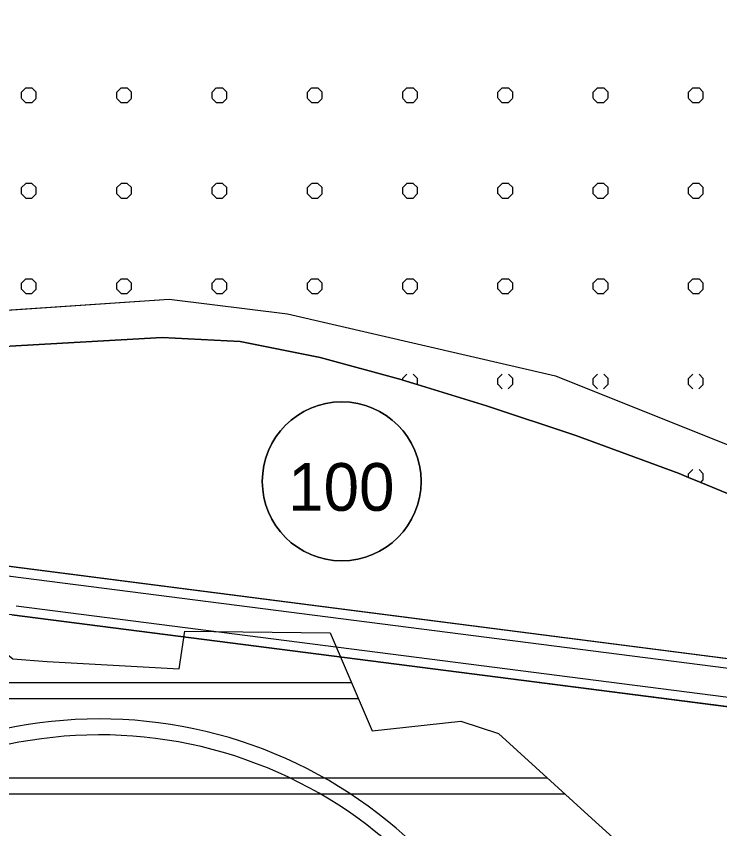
# Model space of a CAD drawing. Extents: x 427903 to 430077, y 4477233 to 4480385.
# Drawn here: x 428608.9 to 428830.3, y 4479035 to 4479290.6 of the extents above; entities that cross this region are included whole.
import ezdxf

# ---------------------------------------------------------------- set-up
doc = ezdxf.new("R2010")
doc.units = 0
for name, color, linetype in [('ADAKENARI', 7, 'Continuous'), ('KALDIRIM', 7, 'Continuous'), ('PL_AYA_BOLGE_PARKI', 7, 'Continuous'), ('PL_KA_TARIM_OZEL', 7, 'Continuous'), ('PL_KON_ONE_100', 7, 'Continuous'), ('rezerv yapı alan', 7, 'Continuous'), ('SIT_1_DER_ARKEOLOJIK', 7, 'Continuous'), ('SM_DAIRE', 7, 'Continuous'), ('SM_TAKS', 7, 'Continuous'), ('TR_2_SITKORUMA', 7, 'Continuous'), ('TR_AZYOGUNKONUT', 7, 'Continuous'), ('TR_OZELMAHSUL', 7, 'Continuous')]:
    doc.layers.add(name, color=color, linetype=linetype)

msp = doc.modelspace()

# ---------------------------------------------------------------- linework, layer by layer
at = {"layer": 'ADAKENARI'}
for p, q in [((428606.92, 4479186.76), (428654.88, 4479189.48)), ((428654.88, 4479189.48), (428679.34, 4479188.24)), ((428679.34, 4479188.24), (428704.57, 4479183.24)), ((428704.57, 4479183.24), (428730.39, 4479176.15)), ((428730.39, 4479176.15), (428756.92, 4479167.99)), ((428756.92, 4479167.99), (428785.09, 4479158.64)), ((428785.09, 4479158.64), (428817.55, 4479146.71)), ((428817.55, 4479146.71), (428857.92, 4479130.08)), ((428896.47, 4479080.34), (428599.06, 4479118.5)), ((428607.5, 4479102.3), (428760.51, 4479082.67)), ((428760.51, 4479082.67), (428894.56, 4479065.47))]:
    msp.add_line(p, q, dxfattribs=at)
msp.add_arc((428635.16, 4478925.53), 143.99, 24.1086, 120.0039, dxfattribs=at)
at = {"layer": 'KALDIRIM'}
for p, q in [((428600.16, 4479115.34), (428896.09, 4479077.37)), ((428608.9, 4479105.14), (428894.95, 4479068.44))]:
    msp.add_line(p, q, dxfattribs=at)
msp.add_arc((428635.16, 4478925.53), 139, 24.3922, 120.0039, dxfattribs=at)
at = {"layer": 'PL_AYA_BOLGE_PARKI'}
msp.add_lwpolyline([(428900.92, 4479004.53), (428894.56, 4479065.47), (428760.51, 4479082.67), (428607.5, 4479102.3), (428599.98, 4479103.07), (428592.44, 4479103.47), (428584.89, 4479103.5), (428577.34, 4479103.15), (428569.82, 4479102.43), (428562.35, 4479101.34), (428554.94, 4479099.87), (428547.61, 4479098.04), (428540.38, 4479095.85), (428533.27, 4479093.31), (428526.56, 4479090.52), (428520.47, 4479083.83), (428512.47, 4479057.79), (428474.66, 4479007.54), (428479.52, 4479001.93)], dxfattribs=at)
msp.add_arc((428635.16, 4478925.53), 143.99, 24.1086, 120.0039, dxfattribs=at)
at = {"layer": 'PL_KA_TARIM_OZEL'}
msp.add_lwpolyline([(428524.11, 4479189.65), (428524.09, 4479193.68), (428544.09, 4479193.78), (428544.17, 4479177.97), (428542.13, 4479171.31), (428551.2, 4479174.09), (428555.17, 4479175.3), (428583.07, 4479183.82), (428606.92, 4479186.76), (428654.88, 4479189.48), (428679.34, 4479188.24), (428704.57, 4479183.24), (428730.39, 4479176.15), (428730.55, 4479176.1), (428735.12, 4479174.7), (428756.92, 4479167.99), (428785.09, 4479158.64), (428817.55, 4479146.71), (428820.54, 4479145.48), (428824.34, 4479143.92), (428857.92, 4479130.08)], dxfattribs=at)
at = {"layer": 'PL_KON_ONE_100'}
for points in [[(428857.92, 4479130.08), (428824.34, 4479143.92), (428820.54, 4479145.48), (428817.55, 4479146.71), (428785.09, 4479158.64), (428756.92, 4479167.99), (428735.12, 4479174.7), (428735.12, 4479174.7), (428735.12, 4479174.7), (428730.55, 4479176.1), (428730.54, 4479176.1), (428730.54, 4479176.1), (428730.39, 4479176.15), (428704.57, 4479183.24), (428679.34, 4479188.24), (428654.88, 4479189.48), (428606.92, 4479186.76)], [(428599.06, 4479118.5), (428896.47, 4479080.34)]]:
    msp.add_lwpolyline(points, dxfattribs=at)
at = {"layer": 'rezerv yapı alan'}
for p, q in [((428552.54, 4479194.57), (428656.99, 4479201.54)), ((428656.99, 4479201.54), (428694.28, 4479196.96)), ((428694.28, 4479196.96), (428778.69, 4479177.41)), ((428778.69, 4479177.41), (428853.9, 4479147.32))]:
    msp.add_line(p, q, dxfattribs=at)
msp.add_lwpolyline([(427921.98, 4479290.57), (427971.55, 4479260.72), (427987.38, 4479256.4), (428128.47, 4479257.63), (428368.56, 4479183.35), (428552.54, 4479194.57), (428656.99, 4479201.54), (428694.28, 4479196.96), (428778.69, 4479177.41), (428853.9, 4479147.32), (428942.46, 4479108.55), (429057.71, 4479108.55), (429083.4, 4479100.66), (429102.93, 4479079.75), (429129.55, 4479022.57), (429151, 4479001.12), (429217.97, 4478963.3), (429343.9, 4478891.1), (429611.87, 4478938.66), (429782.06, 4478938.49), (429965.11, 4478882.46), (430027.68, 4478900.91), (430040.04, 4478910.67)], dxfattribs=at)
at = {"layer": 'SIT_1_DER_ARKEOLOJIK'}
msp.add_lwpolyline([(428471.05, 4479025.15), (428482.26, 4479040.24), (428488.4, 4479047.92), (428498.07, 4479062.29), (428504.12, 4479069.61), (428511.89, 4479058.31), (428535.84, 4479074.49), (428554.27, 4479086.68), (428563.76, 4479092.47), (428585.72, 4479107.2), (428592.49, 4479100.96), (428607.85, 4479088.4), (428618.61, 4479087.59), (428660.17, 4479085.33), (428661.98, 4479097.17), (428707.7, 4479096.62), (428720.89, 4479065.81), (428748.81, 4479068.79), (428760.65, 4479064.91), (428790.1, 4479038.16), (428797.87, 4479031.21)], dxfattribs=at)
at = {"layer": 'SM_DAIRE'}
msp.add_circle((428711.36, 4479144.26), 25, dxfattribs=at)
at = {"layer": 'TR_2_SITKORUMA'}
for p, q in [((428545.64, 4479080.98), (428714.4, 4479080.98)), ((428538.09, 4479075.98), (428716.54, 4479075.98)), ((428490.46, 4479050.98), (428775.99, 4479050.98)), ((428486.84, 4479045.98), (428781.5, 4479045.98))]:
    msp.add_line(p, q, dxfattribs=at)
at = {"layer": 'TR_AZYOGUNKONUT'}
for points in [[(428857.92, 4479130.08), (428824.34, 4479143.92), (428820.54, 4479145.48), (428817.55, 4479146.71), (428785.09, 4479158.64), (428756.92, 4479167.99), (428735.12, 4479174.7), (428730.54, 4479176.1), (428730.39, 4479176.15), (428704.57, 4479183.24), (428679.34, 4479188.24), (428654.88, 4479189.48), (428606.92, 4479186.76)], [(428599.06, 4479118.5), (428896.47, 4479080.34)]]:
    msp.add_lwpolyline(points, dxfattribs=at)
for start, end in [(0, 180), (180, 0)]:
    msp.add_arc((428711.36, 4479144.26), 25, start, end, dxfattribs=at)
at = {"layer": 'TR_OZELMAHSUL'}
for p, q in [((428611.9, 4479268.02), (428613.82, 4479268.02)), ((428641.9, 4479268.02), (428643.82, 4479268.02)), ((428671.9, 4479268.02), (428673.82, 4479268.02)), ((428701.9, 4479268.02), (428703.82, 4479268.02)), ((428731.9, 4479268.02), (428733.82, 4479268.02)), ((428761.9, 4479268.02), (428763.82, 4479268.02)), ((428791.9, 4479268.02), (428793.82, 4479268.02)), ((428821.9, 4479268.02), (428823.82, 4479268.02)), ((428610.53, 4479266.65), (428611.88, 4479268)), ((428610.54, 4479264.75), (428610.54, 4479266.66)), ((428615.18, 4479266.65), (428613.82, 4479268)), ((428615.17, 4479264.75), (428615.17, 4479266.66)), ((428640.53, 4479266.65), (428641.88, 4479268)), ((428640.54, 4479264.75), (428640.54, 4479266.66)), ((428645.18, 4479266.65), (428643.82, 4479268)), ((428645.17, 4479264.75), (428645.17, 4479266.66)), ((428670.53, 4479266.65), (428671.88, 4479268)), ((428670.54, 4479264.75), (428670.54, 4479266.66)), ((428675.17, 4479266.65), (428673.82, 4479268)), ((428675.17, 4479264.75), (428675.17, 4479266.66)), ((428700.53, 4479266.64), (428701.88, 4479268)), ((428700.54, 4479264.75), (428700.54, 4479266.66)), ((428705.17, 4479266.65), (428703.82, 4479268)), ((428705.17, 4479264.75), (428705.17, 4479266.66)), ((428730.53, 4479266.64), (428731.88, 4479268)), ((428730.54, 4479264.75), (428730.54, 4479266.66)), ((428735.17, 4479266.65), (428733.82, 4479268)), ((428735.17, 4479264.75), (428735.17, 4479266.66)), ((428760.52, 4479266.64), (428761.88, 4479268)), ((428760.54, 4479264.75), (428760.54, 4479266.66)), ((428765.17, 4479266.65), (428763.82, 4479268)), ((428765.17, 4479264.75), (428765.17, 4479266.66)), ((428790.52, 4479266.64), (428791.88, 4479268)), ((428790.54, 4479264.75), (428790.54, 4479266.66)), ((428795.17, 4479266.65), (428793.82, 4479268)), ((428795.17, 4479264.75), (428795.17, 4479266.66)), ((428820.52, 4479266.64), (428821.88, 4479268)), ((428820.54, 4479264.75), (428820.54, 4479266.66)), ((428825.17, 4479266.65), (428823.82, 4479268)), ((428825.17, 4479264.75), (428825.17, 4479266.66)), ((428611.91, 4479263.38), (428610.55, 4479264.73)), ((428611.9, 4479263.39), (428613.82, 4479263.39)), ((428613.8, 4479263.38), (428615.15, 4479264.73)), ((428641.91, 4479263.38), (428640.55, 4479264.73)), ((428641.9, 4479263.39), (428643.82, 4479263.39)), ((428643.8, 4479263.38), (428645.15, 4479264.73)), ((428671.9, 4479263.38), (428670.55, 4479264.73)), ((428671.9, 4479263.39), (428673.82, 4479263.39)), ((428673.8, 4479263.38), (428675.15, 4479264.73)), ((428701.9, 4479263.38), (428700.55, 4479264.73)), ((428701.9, 4479263.39), (428703.82, 4479263.39)), ((428703.8, 4479263.37), (428705.15, 4479264.73)), ((428731.9, 4479263.38), (428730.55, 4479264.73)), ((428731.9, 4479263.39), (428733.82, 4479263.39)), ((428733.8, 4479263.37), (428735.15, 4479264.73)), ((428761.9, 4479263.38), (428760.55, 4479264.73)), ((428761.9, 4479263.39), (428763.82, 4479263.39)), ((428763.79, 4479263.37), (428765.15, 4479264.73)), ((428791.9, 4479263.38), (428790.55, 4479264.73)), ((428791.9, 4479263.39), (428793.82, 4479263.39)), ((428793.79, 4479263.37), (428795.15, 4479264.73)), ((428821.9, 4479263.38), (428820.55, 4479264.73)), ((428821.9, 4479263.39), (428823.82, 4479263.39)), ((428823.79, 4479263.37), (428825.15, 4479264.73)), ((428610.53, 4479236.65), (428611.88, 4479238)), ((428611.9, 4479238.02), (428613.82, 4479238.02)), ((428615.17, 4479236.65), (428613.82, 4479238)), ((428640.53, 4479236.65), (428641.88, 4479238)), ((428641.9, 4479238.02), (428643.82, 4479238.02)), ((428645.17, 4479236.65), (428643.82, 4479238)), ((428670.53, 4479236.65), (428671.88, 4479238)), ((428671.9, 4479238.02), (428673.82, 4479238.02)), ((428675.17, 4479236.65), (428673.82, 4479238)), ((428700.53, 4479236.65), (428701.88, 4479238)), ((428701.9, 4479238.02), (428703.82, 4479238.02)), ((428705.17, 4479236.65), (428703.82, 4479238)), ((428730.53, 4479236.64), (428731.88, 4479238)), ((428731.9, 4479238.02), (428733.82, 4479238.02)), ((428735.17, 4479236.65), (428733.82, 4479238)), ((428760.52, 4479236.64), (428761.88, 4479238)), ((428761.9, 4479238.02), (428763.82, 4479238.02)), ((428765.17, 4479236.65), (428763.82, 4479238)), ((428790.52, 4479236.64), (428791.88, 4479238)), ((428791.9, 4479238.02), (428793.82, 4479238.02)), ((428795.17, 4479236.65), (428793.82, 4479238)), ((428820.52, 4479236.64), (428821.88, 4479238)), ((428821.9, 4479238.02), (428823.82, 4479238.02)), ((428825.17, 4479236.65), (428823.82, 4479238)), ((428610.54, 4479234.75), (428610.54, 4479236.66)), ((428615.17, 4479234.75), (428615.17, 4479236.66)), ((428640.54, 4479234.75), (428640.54, 4479236.66)), ((428645.17, 4479234.75), (428645.17, 4479236.66)), ((428670.54, 4479234.75), (428670.54, 4479236.66)), ((428675.17, 4479234.75), (428675.17, 4479236.66)), ((428700.54, 4479234.75), (428700.54, 4479236.66)), ((428705.17, 4479234.75), (428705.17, 4479236.66)), ((428730.54, 4479234.75), (428730.54, 4479236.66)), ((428735.17, 4479234.75), (428735.17, 4479236.66)), ((428760.54, 4479234.75), (428760.54, 4479236.66)), ((428765.17, 4479234.75), (428765.17, 4479236.66)), ((428790.54, 4479234.75), (428790.54, 4479236.66)), ((428795.17, 4479234.75), (428795.17, 4479236.66)), ((428820.54, 4479234.75), (428820.54, 4479236.66)), ((428825.17, 4479234.75), (428825.17, 4479236.66)), ((428611.9, 4479233.38), (428610.55, 4479234.73)), ((428611.9, 4479233.39), (428613.82, 4479233.39)), ((428613.8, 4479233.38), (428615.15, 4479234.73)), ((428641.9, 4479233.38), (428640.55, 4479234.73)), ((428641.9, 4479233.39), (428643.82, 4479233.39)), ((428643.8, 4479233.38), (428645.15, 4479234.73)), ((428671.9, 4479233.38), (428670.55, 4479234.73)), ((428671.9, 4479233.39), (428673.82, 4479233.39)), ((428673.8, 4479233.38), (428675.15, 4479234.73)), ((428701.9, 4479233.38), (428700.55, 4479234.73)), ((428701.9, 4479233.39), (428703.82, 4479233.39)), ((428703.8, 4479233.38), (428705.15, 4479234.73)), ((428731.9, 4479233.38), (428730.55, 4479234.73)), ((428731.9, 4479233.39), (428733.82, 4479233.39)), ((428733.8, 4479233.37), (428735.15, 4479234.73)), ((428761.9, 4479233.38), (428760.55, 4479234.73)), ((428761.9, 4479233.39), (428763.82, 4479233.39)), ((428763.79, 4479233.37), (428765.15, 4479234.73)), ((428791.9, 4479233.38), (428790.55, 4479234.73)), ((428791.9, 4479233.39), (428793.82, 4479233.39)), ((428793.79, 4479233.37), (428795.15, 4479234.73)), ((428821.9, 4479233.38), (428820.55, 4479234.73)), ((428821.9, 4479233.39), (428823.82, 4479233.39)), ((428823.79, 4479233.37), (428825.15, 4479234.73)), ((428610.53, 4479206.65), (428611.88, 4479208)), ((428611.9, 4479208.02), (428613.82, 4479208.02)), ((428615.17, 4479206.65), (428613.82, 4479208)), ((428640.53, 4479206.65), (428641.88, 4479208)), ((428641.9, 4479208.02), (428643.82, 4479208.02)), ((428645.17, 4479206.65), (428643.82, 4479208)), ((428670.53, 4479206.65), (428671.88, 4479208)), ((428671.9, 4479208.02), (428673.82, 4479208.02)), ((428675.17, 4479206.65), (428673.82, 4479208)), ((428700.53, 4479206.65), (428701.88, 4479208)), ((428701.9, 4479208.02), (428703.82, 4479208.02)), ((428705.17, 4479206.65), (428703.82, 4479208)), ((428730.53, 4479206.64), (428731.88, 4479208)), ((428731.9, 4479208.02), (428733.82, 4479208.02)), ((428735.17, 4479206.65), (428733.82, 4479208)), ((428760.52, 4479206.64), (428761.88, 4479208)), ((428761.9, 4479208.02), (428763.82, 4479208.02)), ((428765.17, 4479206.65), (428763.82, 4479208)), ((428790.52, 4479206.64), (428791.88, 4479208)), ((428791.9, 4479208.02), (428793.82, 4479208.02)), ((428795.17, 4479206.65), (428793.82, 4479208)), ((428820.52, 4479206.64), (428821.88, 4479208)), ((428821.9, 4479208.02), (428823.82, 4479208.02)), ((428825.17, 4479206.65), (428823.82, 4479208)), ((428610.54, 4479204.75), (428610.54, 4479206.66)), ((428611.9, 4479203.38), (428610.55, 4479204.73)), ((428613.8, 4479203.38), (428615.15, 4479204.73)), ((428615.17, 4479204.75), (428615.17, 4479206.66)), ((428640.54, 4479204.75), (428640.54, 4479206.66)), ((428641.9, 4479203.38), (428640.55, 4479204.73)), ((428643.8, 4479203.38), (428645.15, 4479204.73)), ((428645.17, 4479204.75), (428645.17, 4479206.66)), ((428670.54, 4479204.75), (428670.54, 4479206.66)), ((428671.9, 4479203.38), (428670.55, 4479204.73)), ((428673.8, 4479203.38), (428675.15, 4479204.73)), ((428675.17, 4479204.75), (428675.17, 4479206.66)), ((428700.54, 4479204.75), (428700.54, 4479206.66)), ((428701.9, 4479203.38), (428700.55, 4479204.73)), ((428703.8, 4479203.38), (428705.15, 4479204.73)), ((428705.17, 4479204.75), (428705.17, 4479206.66)), ((428730.54, 4479204.75), (428730.54, 4479206.66)), ((428731.9, 4479203.38), (428730.55, 4479204.73)), ((428733.8, 4479203.37), (428735.15, 4479204.73)), ((428735.17, 4479204.75), (428735.17, 4479206.66)), ((428760.54, 4479204.75), (428760.54, 4479206.66)), ((428761.9, 4479203.38), (428760.55, 4479204.73)), ((428763.79, 4479203.37), (428765.15, 4479204.73)), ((428765.17, 4479204.75), (428765.17, 4479206.66)), ((428790.54, 4479204.75), (428790.54, 4479206.66)), ((428791.9, 4479203.38), (428790.55, 4479204.73)), ((428793.79, 4479203.37), (428795.15, 4479204.73)), ((428795.17, 4479204.75), (428795.17, 4479206.66)), ((428820.54, 4479204.75), (428820.54, 4479206.66)), ((428821.9, 4479203.38), (428820.55, 4479204.73)), ((428823.79, 4479203.37), (428825.15, 4479204.73)), ((428825.17, 4479204.75), (428825.17, 4479206.66)), ((428611.9, 4479203.39), (428613.82, 4479203.39)), ((428641.9, 4479203.39), (428643.82, 4479203.39)), ((428671.9, 4479203.39), (428673.82, 4479203.39)), ((428701.9, 4479203.39), (428703.82, 4479203.39)), ((428731.9, 4479203.39), (428733.82, 4479203.39)), ((428761.9, 4479203.39), (428763.82, 4479203.39)), ((428791.9, 4479203.39), (428793.82, 4479203.39)), ((428821.9, 4479203.39), (428823.82, 4479203.39)), ((428730.53, 4479176.64), (428731.88, 4479178)), ((428730.54, 4479176.1), (428730.54, 4479176.66)), ((428735.17, 4479176.65), (428733.82, 4479178.01)), ((428735.17, 4479174.75), (428735.17, 4479176.66)), ((428760.52, 4479176.64), (428761.88, 4479178)), ((428760.54, 4479174.75), (428760.54, 4479176.66)), ((428765.17, 4479176.65), (428763.82, 4479178.01)), ((428765.17, 4479174.75), (428765.17, 4479176.66)), ((428790.52, 4479176.64), (428791.88, 4479178)), ((428790.54, 4479174.75), (428790.54, 4479176.66)), ((428795.17, 4479176.65), (428793.82, 4479178.01)), ((428795.17, 4479174.75), (428795.17, 4479176.66)), ((428820.52, 4479176.64), (428821.88, 4479178)), ((428820.54, 4479174.75), (428820.54, 4479176.66)), ((428825.17, 4479176.65), (428823.82, 4479178.01)), ((428825.17, 4479174.75), (428825.17, 4479176.66)), ((428735.12, 4479174.7), (428735.15, 4479174.73)), ((428761.9, 4479173.38), (428760.55, 4479174.74)), ((428763.79, 4479173.37), (428765.15, 4479174.73)), ((428791.9, 4479173.38), (428790.55, 4479174.74)), ((428793.79, 4479173.37), (428795.15, 4479174.73)), ((428821.9, 4479173.38), (428820.55, 4479174.74)), ((428823.79, 4479173.37), (428825.15, 4479174.73)), ((428820.52, 4479146.64), (428821.88, 4479148)), ((428825.17, 4479146.65), (428823.82, 4479148.01)), ((428820.54, 4479145.48), (428820.54, 4479146.66)), ((428825.17, 4479144.75), (428825.17, 4479146.66)), ((428824.34, 4479143.92), (428825.15, 4479144.73))]:
    msp.add_line(p, q, dxfattribs=at)

# ---------------------------------------------------------------- texts
at = {"layer": 'SM_TAKS'}
msp.add_text('100', height=15, dxfattribs=at).set_placement((428694.49, 4479135))

doc.saveas('drawing.dxf')
